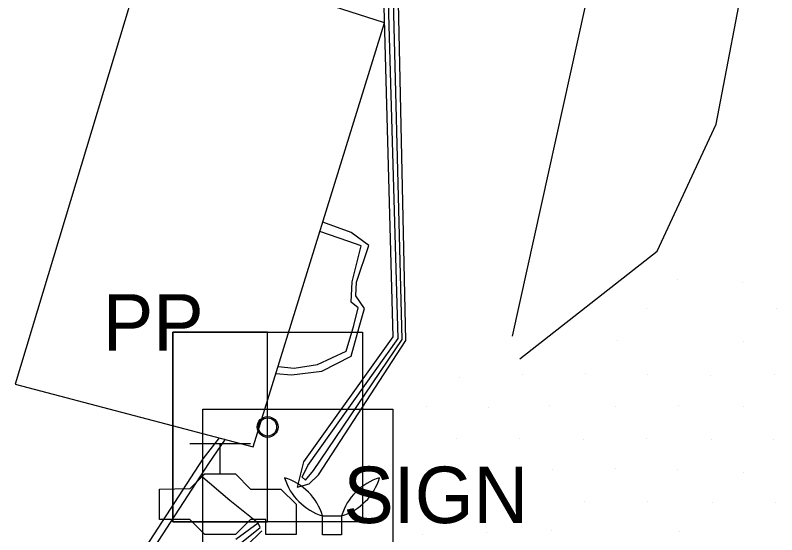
# Model space of a CAD drawing. Extents: x 1602514 to 1609837, y 863887 to 871157.
# Drawn here: x 1604727.9 to 1604812.1, y 866998.7 to 867056.2 of the extents above; entities that cross this region are included whole.
import ezdxf

# ---------------------------------------------------------------- set-up
doc = ezdxf.new("R2010")
doc.units = 0
for name, color, linetype in [('Photo-Anchor', 7, 'Continuous'), ('Roadway-Signs', 7, 'Continuous'), ('Survey-Buildings', 7, 'Continuous'), ('Survey-Curbs', 7, 'Continuous'), ('Survey-Edge of pavement', 7, 'Continuous'), ('Survey-Flow line', 7, 'Continuous'), ('Survey-Misc paved surface', 7, 'Continuous'), ('Survey-Ridge Lines', 7, 'Continuous'), ('Survey-Spot dirt', 7, 'Continuous'), ('Survey-Walls', 7, 'Continuous'), ('Utility-Pole', 7, 'Continuous'), ('Utility-Water', 7, 'Continuous')]:
    doc.layers.add(name, color=color, linetype=linetype)

msp = doc.modelspace()

# ---------------------------------------------------------------- linework, layer by layer
at = {"layer": 'Photo-Anchor'}
msp.add_lwpolyline([(1604761.907, 867000.778), (1604764.007, 867000.778), (1604764.007, 866998.678), (1604761.907, 866998.678)], close=True, dxfattribs=at)
msp.add_lwpolyline([(1604761.907, 867000.778), (1604764.007, 867000.778), (1604764.007, 866998.678), (1604761.907, 866998.678)], close=True, dxfattribs=at)
for centre, radius, start, end in [((1604755.904, 866998.974), 6.269, 16.72357, 73.28211), ((1604763.725, 867006.796), 6.287, 196.81056, 253.19512), ((1604755.904, 866998.974), 6.269, 16.72357, 73.28211), ((1604763.725, 867006.796), 6.287, 196.81056, 253.19512), ((1604770.011, 866998.974), 6.269, 106.71789, 163.27643), ((1604762.19, 867006.796), 6.287, 286.80488, 343.18944), ((1604770.011, 866998.974), 6.269, 106.71789, 163.27643), ((1604762.19, 867006.796), 6.287, 286.80488, 343.18944)]:
    msp.add_arc(centre, radius, start, end, dxfattribs=at)
at = {"layer": 'Survey-Buildings'}
msp.add_lwpolyline([(1604754.245, 867008.429), (1604768.752, 867055.364), (1604742.509, 867063.79), (1604727.908, 867015.353)], close=True, dxfattribs=at)
msp.add_lwpolyline([(1604754.245, 867008.429), (1604768.752, 867055.364), (1604742.509, 867063.79), (1604727.908, 867015.353)], close=True, dxfattribs=at)
at = {"layer": 'Survey-Curbs'}
for points in [[(1604750.468, 867009.422), (1604748.668, 867007.071), (1604734.2, 866984.803)], [(1604750.468, 867009.422), (1604748.668, 867007.071), (1604734.2, 866984.803)], [(1604751.134, 867009.246), (1604749.28, 867006.583), (1604734.856, 866984.363)], [(1604751.134, 867009.246), (1604749.28, 867006.583), (1604734.856, 866984.363)]]:
    msp.add_lwpolyline(points, dxfattribs=at)
at = {"layer": 'Survey-Edge of pavement'}
for points in [[(1604756.991, 867017.314), (1604758.751, 867017.134), (1604761.358, 867017.516), (1604764.499, 867018.992), (1604765.356, 867021.844), (1604765.854, 867023.797), (1604765.057, 867024.442), (1604765.164, 867026.669), (1604766.176, 867030.649), (1604764.712, 867031.192), (1604761.605, 867032.241)], [(1604756.991, 867017.314), (1604758.751, 867017.134), (1604761.358, 867017.516), (1604764.499, 867018.992), (1604765.356, 867021.844), (1604765.854, 867023.797), (1604765.057, 867024.442), (1604765.164, 867026.669), (1604766.176, 867030.649), (1604764.712, 867031.192), (1604761.605, 867032.241)], [(1604754.785, 866999.955), (1604751.629, 867002.487), (1604748.412, 867005.246)], [(1604754.785, 866999.955), (1604751.629, 867002.487), (1604748.412, 867005.246)]]:
    msp.add_lwpolyline(points, dxfattribs=at)
at = {"layer": 'Survey-Flow line'}
msp.add_lwpolyline([(1604783.738, 867018.152), (1604798.927, 867030.066), (1604805.463, 867044.144), (1604808.935, 867062.481)], dxfattribs=at)
msp.add_lwpolyline([(1604783.738, 867018.152), (1604798.927, 867030.066), (1604805.463, 867044.144), (1604808.935, 867062.481)], dxfattribs=at)
at = {"layer": 'Survey-Misc paved surface'}
msp.add_circle((1604755.827, 867010.611), 1, dxfattribs=at)
msp.add_circle((1604755.827, 867010.611), 1, dxfattribs=at)
at = {"layer": 'Survey-Ridge Lines'}
msp.add_line((1604753.517, 866997.476), (1604755.184, 866999.097), dxfattribs=at)
msp.add_line((1604753.517, 866997.476), (1604755.184, 866999.097), dxfattribs=at)
for points in [[(1604759.094, 867003.932), (1604760.418, 867004.329), (1604761.444, 867005.328), (1604771.119, 867020.178), (1604770.092, 867067.809), (1604767.38, 867118.319), (1604753.874, 867131.508), (1604753.259, 867132.56)], [(1604759.094, 867003.932), (1604760.418, 867004.329), (1604761.444, 867005.328), (1604771.119, 867020.178), (1604770.092, 867067.809), (1604767.38, 867118.319), (1604753.874, 867131.508), (1604753.259, 867132.56)], [(1604751.835, 867131.11), (1604752.542, 867130.061), (1604765.717, 867117.355), (1604768.395, 867067.975), (1604769.696, 867020.589), (1604759.781, 867006.767), (1604759.094, 867003.932)], [(1604751.835, 867131.11), (1604752.542, 867130.061), (1604765.717, 867117.355), (1604768.395, 867067.975), (1604769.696, 867020.589), (1604759.781, 867006.767), (1604759.094, 867003.932)], [(1604803.709, 867091.886), (1604793.31, 867067.946), (1604782.894, 867020.665)], [(1604803.709, 867091.886), (1604793.31, 867067.946), (1604782.894, 867020.665)], [(1604756.752, 867016.54), (1604758.452, 867016.382), (1604761.81, 867016.788), (1604765.071, 867018.455), (1604765.971, 867021.666), (1604766.541, 867023.742), (1604765.569, 867025.127), (1604765.675, 867026.632), (1604767.032, 867030.707), (1604765.082, 867032.13), (1604761.927, 867033.284)], [(1604756.752, 867016.54), (1604758.452, 867016.382), (1604761.81, 867016.788), (1604765.071, 867018.455), (1604765.971, 867021.666), (1604766.541, 867023.742), (1604765.569, 867025.127), (1604765.675, 867026.632), (1604767.032, 867030.707), (1604765.082, 867032.13), (1604761.927, 867033.284)]]:
    msp.add_lwpolyline(points, dxfattribs=at)
msp.add_circle((1604755.827, 867010.611), 1.15, dxfattribs=at)
msp.add_circle((1604755.827, 867010.611), 1.15, dxfattribs=at)
at = {"layer": 'Survey-Spot dirt'}
for p, q in [((1604801.219, 867026.987), (1604801.219, 867026.987)), ((1604801.219, 867026.987), (1604801.219, 867026.987)), ((1604808.366, 867026.597), (1604808.366, 867026.597)), ((1604808.366, 867026.597), (1604808.366, 867026.597)), ((1604797.691, 867023.712), (1604797.691, 867023.712)), ((1604797.691, 867023.712), (1604797.691, 867023.712)), ((1604812.149, 867023.696), (1604812.149, 867023.696)), ((1604812.149, 867023.696), (1604812.149, 867023.696)), ((1604794.575, 867020.146), (1604794.575, 867020.146)), ((1604794.575, 867020.146), (1604794.575, 867020.146)), ((1604808.464, 867020.046), (1604808.464, 867020.046)), ((1604808.464, 867020.046), (1604808.464, 867020.046)), ((1604784.019, 867016.39), (1604784.019, 867016.39)), ((1604784.019, 867016.39), (1604784.019, 867016.39)), ((1604791.02, 867016.553), (1604791.02, 867016.553)), ((1604791.02, 867016.553), (1604791.02, 867016.553)), ((1604797.831, 867016.402), (1604797.831, 867016.402)), ((1604797.831, 867016.402), (1604797.831, 867016.402)), ((1604804.873, 867016.353), (1604804.873, 867016.353)), ((1604804.873, 867016.353), (1604804.873, 867016.353)), ((1604811.93, 867016.47), (1604811.93, 867016.47)), ((1604811.93, 867016.47), (1604811.93, 867016.47)), ((1604777.088, 867016.095), (1604777.088, 867016.095)), ((1604777.088, 867016.095), (1604777.088, 867016.095)), ((1604801.276, 867012.954), (1604801.276, 867012.954)), ((1604801.276, 867012.954), (1604801.276, 867012.954)), ((1604773.405, 867012.85), (1604773.405, 867012.85)), ((1604773.405, 867012.85), (1604773.405, 867012.85)), ((1604780.276, 867012.742), (1604780.276, 867012.742)), ((1604780.276, 867012.742), (1604780.276, 867012.742)), ((1604787.034, 867012.941), (1604787.034, 867012.941)), ((1604787.034, 867012.941), (1604787.034, 867012.941)), ((1604794.306, 867012.863), (1604794.306, 867012.863)), ((1604794.306, 867012.863), (1604794.306, 867012.863)), ((1604808.482, 867012.864), (1604808.482, 867012.864)), ((1604808.482, 867012.864), (1604808.482, 867012.864)), ((1604776.773, 867009.389), (1604776.773, 867009.389)), ((1604776.773, 867009.389), (1604776.773, 867009.389)), ((1604783.721, 867009.387), (1604783.721, 867009.387)), ((1604783.721, 867009.387), (1604783.721, 867009.387)), ((1604790.797, 867009.249), (1604790.797, 867009.249)), ((1604790.797, 867009.249), (1604790.797, 867009.249)), ((1604797.787, 867009.331), (1604797.787, 867009.331)), ((1604797.787, 867009.331), (1604797.787, 867009.331)), ((1604804.919, 867009.211), (1604804.919, 867009.211)), ((1604804.919, 867009.211), (1604804.919, 867009.211)), ((1604811.829, 867009.27), (1604811.829, 867009.27)), ((1604811.829, 867009.27), (1604811.829, 867009.27)), ((1604773.431, 867005.766), (1604773.431, 867005.766)), ((1604773.431, 867005.766), (1604773.431, 867005.766)), ((1604779.92, 867005.79), (1604779.92, 867005.79)), ((1604779.92, 867005.79), (1604779.92, 867005.79)), ((1604787.331, 867005.849), (1604787.331, 867005.849)), ((1604787.331, 867005.849), (1604787.331, 867005.849)), ((1604794.346, 867006.021), (1604794.346, 867006.021)), ((1604794.346, 867006.021), (1604794.346, 867006.021)), ((1604801.219, 867005.901), (1604801.219, 867005.901)), ((1604801.219, 867005.901), (1604801.219, 867005.901)), ((1604808.501, 867005.623), (1604808.501, 867005.623)), ((1604808.501, 867005.623), (1604808.501, 867005.623)), ((1604776.884, 867002.543), (1604776.884, 867002.543)), ((1604776.884, 867002.543), (1604776.884, 867002.543)), ((1604783.825, 867002.224), (1604783.825, 867002.224)), ((1604783.825, 867002.224), (1604783.825, 867002.224)), ((1604790.859, 867002.415), (1604790.859, 867002.415)), ((1604790.859, 867002.415), (1604790.859, 867002.415)), ((1604797.898, 867002.339), (1604797.898, 867002.339)), ((1604797.898, 867002.339), (1604797.898, 867002.339)), ((1604805.005, 867002.228), (1604805.005, 867002.228)), ((1604805.005, 867002.228), (1604805.005, 867002.228)), ((1604812.041, 867002.298), (1604812.041, 867002.298)), ((1604812.041, 867002.298), (1604812.041, 867002.298)), ((1604772.959, 866998.707), (1604772.959, 866998.707)), ((1604772.959, 866998.707), (1604772.959, 866998.707)), ((1604780.067, 866998.877), (1604780.067, 866998.877)), ((1604780.067, 866998.877), (1604780.067, 866998.877)), ((1604787.262, 866999.115), (1604787.262, 866999.115)), ((1604787.262, 866999.115), (1604787.262, 866999.115)), ((1604801.363, 866999.034), (1604801.363, 866999.034)), ((1604801.363, 866999.034), (1604801.363, 866999.034))]:
    msp.add_line(p, q, dxfattribs=at)
at = {"layer": 'Survey-Walls'}
for points in [[(1604759.661, 867005.066), (1604760.286, 867006.331), (1604770.272, 867020.423), (1604768.902, 867067.925), (1604766.299, 867117.692), (1604753.128, 867130.698), (1604752.534, 867131.284)], [(1604759.661, 867005.066), (1604760.286, 867006.331), (1604770.272, 867020.423), (1604768.902, 867067.925), (1604766.299, 867117.692), (1604753.128, 867130.698), (1604752.534, 867131.284)], [(1604759.661, 867005.066), (1604760.024, 867004.713), (1604760.888, 867005.809), (1604770.717, 867020.294), (1604769.49, 867067.868), (1604766.912, 867118.048), (1604753.501, 867131.103), (1604752.969, 867131.621)], [(1604759.661, 867005.066), (1604760.024, 867004.713), (1604760.888, 867005.809), (1604770.717, 867020.294), (1604769.49, 867067.868), (1604766.912, 867118.048), (1604753.501, 867131.103), (1604752.969, 867131.621)], [(1604752.93, 866997.814), (1604755.004, 866999.483), (1604754.785, 866999.955), (1604752.31, 866998.171)], [(1604752.93, 866997.814), (1604755.004, 866999.483), (1604754.785, 866999.955), (1604752.31, 866998.171)]]:
    msp.add_lwpolyline(points, dxfattribs=at)
at = {"layer": 'Utility-Pole'}
for points in [[(1604745.325, 867000.11), (1604755.827, 867000.11), (1604755.827, 867021.115), (1604745.325, 867021.115)], [(1604745.325, 867021.115), (1604766.33, 867021.115), (1604766.33, 867000.11), (1604745.325, 867000.11)], [(1604745.325, 867000.11), (1604755.827, 867000.11), (1604755.827, 867021.115), (1604745.325, 867021.115)], [(1604745.325, 867021.115), (1604766.33, 867021.115), (1604766.33, 867000.11), (1604745.325, 867000.11)], [(1604748.663, 867012.587), (1604769.668, 867012.587), (1604769.668, 866991.582), (1604748.663, 866991.582)], [(1604748.663, 867012.587), (1604769.668, 867012.587), (1604769.668, 866991.582), (1604748.663, 866991.582)]]:
    msp.add_lwpolyline(points, close=True, dxfattribs=at)
at = {"layer": 'Utility-Water'}
for p, q in [((1604747.218, 867008.774), (1604753.936, 867008.774)), ((1604747.218, 867008.774), (1604753.936, 867008.774)), ((1604750.577, 867005.457), (1604750.577, 867008.757)), ((1604750.577, 867005.457), (1604750.577, 867008.757))]:
    msp.add_line(p, q, dxfattribs=at)
msp.add_lwpolyline([(1604743.859, 867003.74), (1604747.268, 867003.79), (1604748.894, 867005.415), (1604752.261, 867005.415), (1604753.936, 867003.74), (1604757.295, 867003.74), (1604758.979, 867002.056), (1604758.979, 866998.697), (1604755.62, 866998.697), (1604755.62, 867000.373), (1604753.936, 867000.373), (1604752.261, 866998.697), (1604748.894, 866998.697), (1604747.218, 867000.373), (1604743.859, 867000.373)], close=True, dxfattribs=at)
msp.add_lwpolyline([(1604743.859, 867003.74), (1604747.268, 867003.79), (1604748.894, 867005.415), (1604752.261, 867005.415), (1604753.936, 867003.74), (1604757.295, 867003.74), (1604758.979, 867002.056), (1604758.979, 866998.697), (1604755.62, 866998.697), (1604755.62, 867000.373), (1604753.936, 867000.373), (1604752.261, 866998.697), (1604748.894, 866998.697), (1604747.218, 867000.373), (1604743.859, 867000.373)], close=True, dxfattribs=at)

# ---------------------------------------------------------------- texts
at = {"layer": 'Roadway-Signs'}
msp.add_text('SIGN', height=6.2505, dxfattribs=at).set_placement((1604764.205, 866999.97))
msp.add_text('SIGN', height=6.2505, dxfattribs=at).set_placement((1604764.205, 866999.97))
at = {"layer": 'Utility-Pole'}
msp.add_text('PP', height=6.2515, dxfattribs=at).set_placement((1604737.604, 867019.056))
msp.add_text('PP', height=6.2515, dxfattribs=at).set_placement((1604737.604, 867019.056))

doc.saveas('drawing.dxf')
